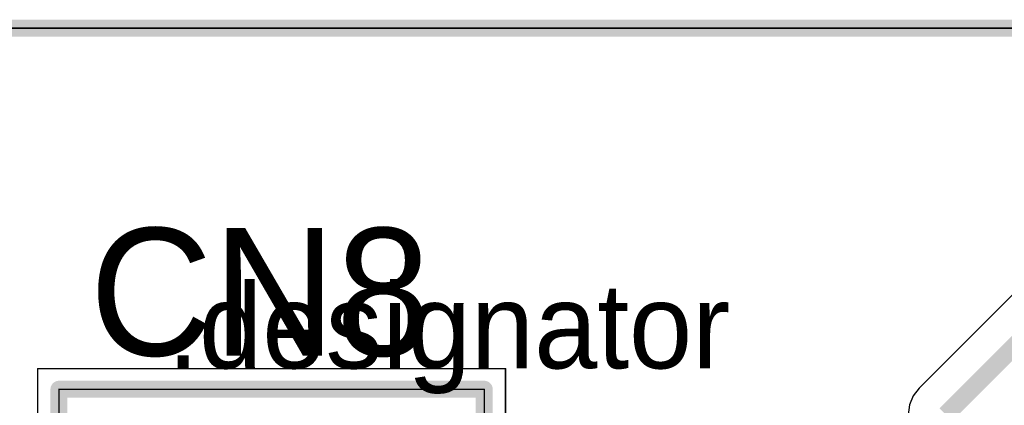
# Model space of a CAD drawing. Header units: millimetres. Extents: x 138 to 555, y 26 to 334.
# Tile 437 of 656: x 209.16 to 216.11, y 304.82 to 307.55. Entities that reach past the tile are written whole.
import ezdxf

# ---------------------------------------------------------------- set-up
doc = ezdxf.new("R2010")
doc.units = ezdxf.units.MM
for name, color, linetype in [('Mechanical20', 56, 'Continuous'), ('Mechanical27', 56, 'Continuous'), ('TopLayer', 1, 'Continuous'), ('TopOverlay', 2, 'Continuous')]:
    doc.layers.add(name, color=color, linetype=linetype)

# ---------------------------------------------------------------- blocks, each defined once
blk = doc.blocks.new('CON_FCI_20021311_XXX20XXLF_MOD_MB1299_953')
at = {"layer": 'Mechanical20', "const_width": 0.01}
for points in [[(6.725, 1.65), (-6.725, 1.65)], [(-6.725, -1.65), (-6.725, 1.65)], [(6.725, -1.65), (-6.725, -1.65)]]:
    blk.add_lwpolyline(points, dxfattribs=at)
at = {"layer": 'Mechanical20', "const_width": 0.005}
for points in [[(-6.7275, 1.65, 1), (-6.7225, 1.65, 1)], [(-6.7275, 1.65, 1), (-6.7225, 1.65, 1)], [(-6.7275, -1.65, 1), (-6.7225, -1.65, 1)], [(-6.7275, -1.65, 1), (-6.7225, -1.65, 1)]]:
    blk.add_lwpolyline(points, format="xyb", close=True, dxfattribs=at)
at = {"layer": 'Mechanical27', "const_width": 0.01}
for points in [[(-9.129, -6.985), (-9.129, 7.015)], [(6.58, 1.5), (-6.58, 1.5)], [(-6.58, -1.5), (-6.58, 1.5)], [(6.58, -1.5), (-6.58, -1.5)]]:
    blk.add_lwpolyline(points, dxfattribs=at)
at = {"layer": 'Mechanical27', "const_width": 0.005}
for points in [[(-6.5825, 1.5, 1), (-6.5775, 1.5, 1)], [(-6.5825, 1.5, 1), (-6.5775, 1.5, 1)], [(-6.5825, -1.5, 1), (-6.5775, -1.5, 1)], [(-6.5825, -1.5, 1), (-6.5775, -1.5, 1)]]:
    blk.add_lwpolyline(points, format="xyb", close=True, dxfattribs=at)
at = {"layer": 'TopOverlay', "const_width": 0.12}
for points in [[(-9.129, -6.985), (-9.129, 7.015)], [(-6.58, -1.5), (-6.58, 1.5)], [(6.58, 1.5), (-6.58, 1.5)], [(6.58, -1.5), (-6.58, -1.5)]]:
    blk.add_lwpolyline(points, dxfattribs=at)
at = {"layer": 'TopOverlay', "const_width": 0.06}
for points in [[(-6.61, 1.5, 1), (-6.55, 1.5, 1)], [(-6.61, 1.5, 1), (-6.55, 1.5, 1)], [(-6.61, -1.5, 1), (-6.55, -1.5, 1)], [(-6.61, -1.5, 1), (-6.55, -1.5, 1)]]:
    blk.add_lwpolyline(points, format="xyb", close=True, dxfattribs=at)

msp = doc.modelspace()

# ---------------------------------------------------------------- linework, layer by layer
at = {"layer": 'TopLayer'}
for p, q in [((216.5525, 305.9935), (215.5054, 304.9464)), ((215.5054, 304.9464), (215.4631, 304.8913)), ((215.4631, 304.8913), (215.4366, 304.8272)), ((215.4366, 304.8272), (215.4275, 304.7584))]:
    msp.add_line(p, q, dxfattribs=at)
at = {"layer": 'TopLayer', "const_width": 0.127}
msp.add_lwpolyline([(215.6933, 304.7584), (216.7404, 305.8056)], dxfattribs=at)

# ---------------------------------------------------------------- block references
at = {"rotation": 270}
msp.add_blockref('CON_FCI_20021311_XXX20XXLF_MOD_MB1299_953', (210.9375, 298.3579), dxfattribs=at)

# ---------------------------------------------------------------- texts
at = {"layer": 'Mechanical27'}
msp.add_text('.designator', height=0.599999, dxfattribs=at).set_placement((210.2024, 305.0853))
at = {"layer": 'TopOverlay'}
msp.add_text('CN8', height=0.9, dxfattribs=at).set_placement((209.6529, 305.1759))

doc.saveas('drawing.dxf')
